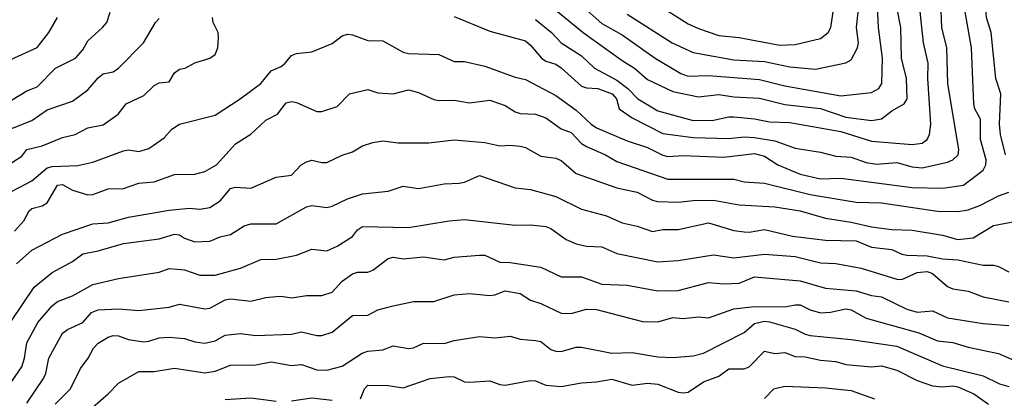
# Model space of a CAD drawing. Header units: metres. Extents: x -46681 to -43747, y -240911 to -237677.
# Tile 963 of 1056: x -44782 to -44685, y -237909 to -237872. Entities that reach past the tile are written whole.
import ezdxf

# ---------------------------------------------------------------- set-up
doc = ezdxf.new("R2010")
doc.units = ezdxf.units.M
doc.layers.add('CONTOUR_INDEX', color=1, linetype='Continuous')
doc.layers.add('CONTOUR_INTER', color=3, linetype='Continuous')

msp = doc.modelspace()

# ---------------------------------------------------------------- linework, layer by layer
at = {"layer": 'CONTOUR_INDEX'}
for points, elevation in [([(-44684.914, -237885.52), (-44685.404, -237883.52), (-44685.484, -237882.52), (-44685.376, -237879.52), (-44685.852, -237878.02), (-44686.322, -237873.52), (-44686.79, -237872.02), (-44686.947, -237870.02), (-44687.487, -237868.02), (-44686.901, -237865.02), (-44687.083, -237862.52), (-44686.306, -237860.52), (-44684.842, -237858.52)], 75), ([(-44726.595, -237870.838), (-44724.595, -237872.628), (-44722.595, -237873.742), (-44719.345, -237876.02), (-44716.821, -237877.52), (-44716.095, -237877.781), (-44714.095, -237877.739), (-44709.095, -237878.123), (-44706.595, -237878.757), (-44701.095, -237879.714), (-44698.095, -237879.415), (-44697.356, -237879.02), (-44697.079, -237878.52), (-44696.992, -237876.02), (-44697.39, -237873.02), (-44697.707, -237866.02)], 70), ([(-44783.095, -237876.358), (-44780.095, -237874.987), (-44778.936, -237873.52), (-44778.095, -237872.039)], 70), ([(-44782.321, -237893.02), (-44781.402, -237892.02), (-44780.879, -237891.02), (-44780.595, -237890.816), (-44779.595, -237890.554), (-44779.095, -237890.244), (-44778.095, -237888.511), (-44777.595, -237888.442), (-44776.595, -237888.993), (-44775.095, -237889.472), (-44774.595, -237889.41), (-44773.095, -237888.871), (-44771.595, -237888.828), (-44770.095, -237888.318), (-44768.595, -237888.174), (-44766.595, -237887.444), (-44764.595, -237887.44), (-44763.595, -237887.172), (-44762.446, -237886.52), (-44760.595, -237884.452), (-44759.095, -237883.5), (-44757.595, -237882.11), (-44756.475, -237881.52), (-44755.595, -237880.426), (-44755.095, -237880.282), (-44754.595, -237880.385), (-44752.595, -237881.256), (-44752.095, -237881.26), (-44750.595, -237880.765), (-44749.377, -237879.52), (-44747.595, -237879.114), (-44746.595, -237879.441), (-44745.095, -237879.522), (-44743.595, -237879.148), (-44742.595, -237879.392), (-44741.095, -237880.087), (-44740.595, -237880.2), (-44739.095, -237880.156), (-44737.595, -237880.4), (-44735.595, -237880.16), (-44734.095, -237880.693), (-44733.095, -237881.288), (-44732.595, -237881.45), (-44731.095, -237881.538), (-44730.095, -237881.888), (-44728.595, -237882.962), (-44727.595, -237883.325), (-44726.595, -237884.414), (-44726.095, -237884.719), (-44724.229, -237885.52), (-44723.095, -237886.194), (-44718.095, -237887.913), (-44711.595, -237887.932), (-44710.595, -237888.17), (-44708.595, -237888.321), (-44704.095, -237889.435), (-44699.595, -237890.177), (-44697.095, -237890.255), (-44691.595, -237891.071), (-44689.595, -237891.084), (-44688.595, -237890.928), (-44687.433, -237890.52), (-44685.595, -237889.564), (-44684.595, -237889.202)], 75), ([(-44778.326, -237910.02), (-44776.79, -237908.52), (-44775.82, -237906.52), (-44775.075, -237905.52), (-44774.551, -237904.52), (-44774.095, -237904.05), (-44773.095, -237903.436), (-44772.595, -237903.276), (-44772.095, -237903.318), (-44771.095, -237903.687), (-44769.595, -237903.895), (-44769.095, -237903.85), (-44768.095, -237903.5), (-44767.095, -237903.46), (-44765.595, -237903.567), (-44764.595, -237903.915), (-44763.595, -237904.029), (-44762.595, -237903.801), (-44761.595, -237903.261), (-44760.095, -237903.089), (-44758.595, -237903.286), (-44755.095, -237903.147), (-44754.095, -237902.915), (-44752.595, -237903.27), (-44752.095, -237903.277), (-44751.095, -237902.939), (-44749.095, -237901.306), (-44747.595, -237901.268), (-44746.595, -237900.773), (-44745.095, -237900.37), (-44743.095, -237899.934), (-44741.095, -237899.933), (-44739.095, -237899.281), (-44737.595, -237899.151), (-44735.595, -237899.356), (-44735.095, -237899.29), (-44734.095, -237898.904), (-44732.595, -237899.154), (-44731.595, -237899.817), (-44730.595, -237900.124), (-44728.595, -237901.098), (-44727.595, -237901.105), (-44726.095, -237900.686), (-44725.095, -237900.718), (-44720.595, -237901.901), (-44719.095, -237901.924), (-44717.595, -237901.509), (-44716.595, -237901.602), (-44715.095, -237901.461), (-44714.095, -237901.551), (-44711.595, -237900.653), (-44709.595, -237900.418), (-44706.595, -237900.464), (-44705.595, -237900.253), (-44705.095, -237900.277), (-44704.095, -237900.773), (-44703.095, -237901.039), (-44702.095, -237900.975), (-44700.595, -237900.669), (-44700.095, -237900.745), (-44698.595, -237901.573), (-44693.419, -237903.02), (-44691.595, -237903.815), (-44690.095, -237903.98), (-44688.595, -237904.437), (-44685.595, -237905.047), (-44684.095, -237905.706)], 80)]:
    msp.add_lwpolyline(points, dxfattribs=dict(at, elevation=elevation))
at = {"layer": 'CONTOUR_INTER'}
for points, elevation in [([(-44731.095, -237872.229), (-44729.521, -237873.52), (-44728.573, -237874.52), (-44726.595, -237875.811), (-44725.311, -237877.02), (-44723.095, -237878.202), (-44722.025, -237879.02), (-44721.052, -237880.02), (-44719.095, -237881.195), (-44715.595, -237882.138), (-44713.595, -237882.112), (-44712.095, -237881.793), (-44711.595, -237881.801), (-44709.595, -237881.986), (-44708.095, -237882.299), (-44706.095, -237882.362), (-44701.095, -237883.228), (-44698.095, -237884.185), (-44694.095, -237884.516), (-44693.095, -237884.376), (-44692.595, -237884.029), (-44692.373, -237883.52), (-44692.255, -237882.52), (-44692.547, -237878.02), (-44692.513, -237876.52), (-44692.958, -237874.52), (-44693.644, -237868.02)], 72), ([(-44782.595, -237889.139), (-44780.595, -237888.077), (-44779.095, -237886.805), (-44778.595, -237886.68), (-44776.095, -237886.571), (-44774.595, -237886.24), (-44771.595, -237885.117), (-44771.095, -237885.043), (-44770.095, -237885.199), (-44769.095, -237884.908), (-44767.595, -237883.848), (-44766.848, -237883.02), (-44766.095, -237882.524), (-44762.595, -237881.627), (-44760.129, -237880.02), (-44758.106, -237878.52), (-44757.095, -237877.267), (-44756.095, -237876.843), (-44755.697, -237876.52), (-44755.095, -237875.758), (-44754.595, -237875.552), (-44753.095, -237875.415), (-44751.095, -237874.595), (-44750.095, -237873.831), (-44749.595, -237873.657), (-44749.095, -237873.726), (-44747.595, -237874.282), (-44746.095, -237874.308), (-44744.095, -237875.426), (-44743.595, -237875.562), (-44740.595, -237875.682), (-44739.095, -237876.34), (-44738.095, -237876.347), (-44736.095, -237876.797), (-44733.095, -237877.893), (-44732.095, -237878.137), (-44729.095, -237879.68), (-44727.095, -237881.127), (-44725.644, -237882.52), (-44725.095, -237882.862), (-44722.095, -237884.162), (-44720.095, -237884.815), (-44718.595, -237885.567), (-44718.095, -237885.68), (-44716.595, -237885.606), (-44712.595, -237885.755), (-44709.595, -237885.383), (-44708.595, -237885.672), (-44707.272, -237886.52), (-44705.095, -237887.416), (-44703.095, -237887.876), (-44701.095, -237887.814), (-44694.095, -237888.75), (-44691.095, -237888.807), (-44689.039, -237888.52), (-44687.095, -237887.039), (-44686.857, -237886.52), (-44686.825, -237886.02), (-44687.377, -237884.02), (-44687.376, -237882.02), (-44687.91, -237881.02), (-44688.035, -237880.52), (-44688.252, -237875.02), (-44689.315, -237869.02)], 74), ([(-44731.282, -237869.52), (-44726.419, -237873.52), (-44722.595, -237876.269), (-44721.357, -237877.02), (-44720.095, -237878.132), (-44717.595, -237879.299), (-44715.095, -237879.833), (-44713.095, -237879.613), (-44711.595, -237879.837), (-44709.095, -237879.945), (-44706.595, -237880.59), (-44703.095, -237880.976), (-44700.595, -237881.809), (-44698.095, -237882.152), (-44697.095, -237881.982), (-44696.095, -237881.206), (-44694.873, -237880.52), (-44694.563, -237880.02), (-44694.647, -237878.02), (-44695.146, -237876.02), (-44695.192, -237873.02), (-44695.586, -237871.02)], 71), ([(-44718.595, -237871.08), (-44716.095, -237872.646), (-44715.095, -237873.118), (-44713.095, -237873.804), (-44711.095, -237874.001), (-44707.095, -237874.762), (-44705.595, -237874.672), (-44703.095, -237874.091), (-44702.325, -237873.52), (-44702.074, -237873.02), (-44701.54, -237869.52)], 68), ([(-44739.095, -237871.933), (-44735.595, -237873.371), (-44732.095, -237874.322), (-44731.595, -237874.739), (-44730.526, -237876.02), (-44730.095, -237876.317), (-44729.095, -237876.629), (-44728.595, -237876.974), (-44726.595, -237878.776), (-44726.095, -237878.948), (-44724.991, -237879.02), (-44723.584, -237879.52), (-44723.155, -237880.02), (-44722.877, -237881.02), (-44721.595, -237881.879), (-44718.595, -237883.427), (-44715.595, -237883.808), (-44712.095, -237883.934), (-44710.595, -237883.76), (-44709.595, -237883.823), (-44707.595, -237884.15), (-44705.595, -237884.871), (-44703.095, -237885.278), (-44701.595, -237885.659), (-44700.095, -237885.762), (-44698.595, -237886.284), (-44697.595, -237886.452), (-44695.595, -237886.27), (-44694.095, -237886.693), (-44693.095, -237886.789), (-44690.595, -237886.246), (-44690.095, -237886.028), (-44689.573, -237885.52), (-44689.483, -237885.02), (-44690.562, -237878.52), (-44690.69, -237875.02), (-44691.153, -237873.02), (-44691.28, -237870.52)], 73), ([(-44784.095, -237883.524), (-44780.595, -237882.143), (-44779.095, -237881.115), (-44776.595, -237880.241), (-44775.095, -237879.148), (-44774.095, -237877.956), (-44773.595, -237877.561), (-44772.595, -237877.356), (-44772.1, -237877.02), (-44769.615, -237874.52), (-44768.452, -237872.52), (-44768.095, -237872.128)], 72), ([(-44783.182, -237880.52), (-44781.095, -237879.235), (-44780.095, -237878.84), (-44778.271, -237877.02), (-44776.298, -237876.02), (-44775.595, -237875.216), (-44775.095, -237874.318), (-44773.643, -237873.02), (-44773.236, -237872.52), (-44772.917, -237871.52)], 71), ([(-44782.595, -237886.312), (-44781.595, -237885.668), (-44781.095, -237884.999), (-44779.595, -237884.636), (-44777.595, -237883.824), (-44776.353, -237883.52), (-44775.095, -237882.858), (-44773.595, -237882.564), (-44772.112, -237881.52), (-44771.348, -237880.52), (-44769.595, -237879.686), (-44768.595, -237878.701), (-44768.095, -237878.437), (-44767.095, -237878.349), (-44766.595, -237877.481), (-44766.095, -237877.108), (-44765.537, -237877.02), (-44764.595, -237876.474), (-44763.097, -237876.02), (-44762.595, -237875.658), (-44762.308, -237875.02), (-44762.265, -237874.02), (-44762.299, -237873.52), (-44762.784, -237872.52), (-44762.861, -237872.02)], 73), ([(-44722.095, -237871.7), (-44717.672, -237874.52), (-44715.595, -237875.479), (-44711.595, -237876.198), (-44708.595, -237876.343), (-44706.095, -237876.871), (-44703.595, -237877.096), (-44700.595, -237876.496), (-44700.095, -237876.18), (-44699.45, -237875.02), (-44699.357, -237874.52), (-44699.546, -237873.02), (-44699.396, -237871.52)], 69), ([(-44782.095, -237896.223), (-44780.595, -237894.884), (-44777.595, -237893.309), (-44774.595, -237892.295), (-44773.095, -237892.216), (-44771.095, -237891.644), (-44767.095, -237890.956), (-44765.095, -237890.776), (-44764.095, -237890.858), (-44763.095, -237890.69), (-44762.095, -237890.058), (-44761.095, -237888.844), (-44760.595, -237888.717), (-44759.095, -237888.805), (-44756.595, -237887.729), (-44755.095, -237887.522), (-44754.149, -237886.52), (-44753.595, -237886.204), (-44753.095, -237886.047), (-44752.095, -237886.294), (-44751.595, -237886.28), (-44750.095, -237885.546), (-44749.095, -237885.218), (-44748.095, -237884.628), (-44747.095, -237884.307), (-44746.095, -237884.143), (-44744.595, -237884.362), (-44741.595, -237884.339), (-44739.095, -237884.068), (-44736.095, -237884.32), (-44734.595, -237884.648), (-44733.595, -237884.566), (-44732.595, -237884.666), (-44732.095, -237884.821), (-44730.595, -237885.656), (-44729.095, -237885.843), (-44728.595, -237886.092), (-44727.095, -237887.375), (-44723.095, -237888.778), (-44721.095, -237889.209), (-44719.595, -237889.978), (-44719.095, -237890.107), (-44717.095, -237890.19), (-44715.595, -237890.011), (-44713.595, -237889.983), (-44711.095, -237890.449), (-44707.595, -237890.65), (-44705.095, -237891.038), (-44702.595, -237891.753), (-44700.095, -237892.129), (-44698.095, -237892.593), (-44696.095, -237892.879), (-44694.095, -237892.939), (-44691.095, -237893.409), (-44689.595, -237893.835), (-44688.095, -237893.668), (-44686.095, -237892.471), (-44683.662, -237892.02)], 76), ([(-44782.595, -237901.852), (-44780.388, -237898.52), (-44778.595, -237897.085), (-44776.595, -237896.018), (-44775.595, -237895.255), (-44774.095, -237894.956), (-44771.595, -237894.224), (-44768.095, -237893.778), (-44766.595, -237893.307), (-44766.095, -237893.389), (-44765.595, -237893.723), (-44764.595, -237894.073), (-44763.095, -237894.007), (-44762.095, -237893.575), (-44761.095, -237893.354), (-44759.726, -237892.52), (-44759.095, -237892.302), (-44756.595, -237892.3), (-44753.595, -237890.63), (-44753.095, -237890.503), (-44751.595, -237890.709), (-44751.095, -237890.586), (-44749.595, -237889.839), (-44748.095, -237889.366), (-44745.595, -237889.11), (-44744.095, -237888.589), (-44742.595, -237888.844), (-44740.095, -237888.381), (-44738.595, -237888.295), (-44738.095, -237888.216), (-44736.595, -237887.551), (-44733.095, -237888.767), (-44731.595, -237888.933), (-44729.095, -237889.627), (-44726.595, -237890.857), (-44724.118, -237891.52), (-44722.595, -237892.213), (-44721.095, -237892.533), (-44719.595, -237893.06), (-44718.595, -237892.867), (-44717.095, -237892.867), (-44714.095, -237892.219), (-44711.595, -237892.956), (-44710.595, -237893.107), (-44710.095, -237893.142), (-44708.595, -237892.857), (-44705.857, -237893.52), (-44702.595, -237893.906), (-44699.595, -237893.986), (-44698.095, -237894.606), (-44696.095, -237894.821), (-44695.095, -237895.296), (-44694.595, -237895.398), (-44692.595, -237895.448), (-44691.095, -237895.763), (-44689.595, -237895.858), (-44687.095, -237896.356), (-44686.095, -237896.38), (-44685.595, -237896.491), (-44684.595, -237897.037)], 77), ([(-44782.595, -237907.837), (-44781.595, -237906.363), (-44781.323, -237905.52), (-44781.095, -237903.992), (-44780.021, -237902.02), (-44778.595, -237900.358), (-44778.095, -237899.931), (-44776.595, -237899.381), (-44774.595, -237898.276), (-44772.095, -237897.666), (-44768.095, -237897.041), (-44767.095, -237896.681), (-44765.595, -237896.835), (-44764.095, -237897.355), (-44762.595, -237897.344), (-44760.095, -237896.674), (-44758.095, -237895.811), (-44756.595, -237895.781), (-44754.595, -237895.402), (-44753.095, -237894.807), (-44751.595, -237894.956), (-44750.595, -237894.5), (-44749.095, -237893.547), (-44748.595, -237892.899), (-44748.095, -237892.583), (-44743.595, -237892.656), (-44739.595, -237892.014), (-44738.095, -237891.897), (-44733.095, -237892.438), (-44731.595, -237892.415), (-44730.095, -237892.575), (-44729.595, -237892.764), (-44728.095, -237893.844), (-44727.095, -237894.285), (-44726.095, -237894.486), (-44724.595, -237894.566), (-44723.095, -237895.212), (-44719.095, -237896.029), (-44717.095, -237895.902), (-44713.595, -237895.35), (-44711.595, -237895.636), (-44708.595, -237895.299), (-44705.595, -237895.524), (-44703.095, -237896.147), (-44701.595, -237896.211), (-44699.095, -237896.678), (-44695.595, -237897.747), (-44695.095, -237897.778), (-44693.595, -237897.084), (-44692.595, -237896.976), (-44692.095, -237897.178), (-44690.595, -237898.464), (-44690.095, -237898.692), (-44688.595, -237898.926), (-44687.095, -237899.49), (-44684.595, -237899.977)], 78), ([(-44781.095, -237909.917), (-44779.448, -237907.52), (-44779.225, -237907.02), (-44778.923, -237905.52), (-44777.595, -237903.057), (-44777.095, -237902.682), (-44775.595, -237902.014), (-44774.727, -237901.02), (-44774.095, -237900.75), (-44772.095, -237900.648), (-44770.095, -237900.812), (-44767.095, -237900.49), (-44766.095, -237900.192), (-44763.595, -237900.664), (-44763.095, -237900.579), (-44761.595, -237899.792), (-44761.095, -237899.684), (-44759.095, -237899.909), (-44757.595, -237899.546), (-44756.595, -237899.444), (-44756.095, -237899.411), (-44755.095, -237899.589), (-44753.595, -237899.343), (-44752.095, -237899.344), (-44751.095, -237899.009), (-44750.095, -237897.926), (-44749.095, -237897.232), (-44748.595, -237897.057), (-44747.595, -237897.052), (-44747.095, -237896.867), (-44745.595, -237895.72), (-44745.095, -237895.588), (-44744.095, -237895.737), (-44742.095, -237895.55), (-44740.095, -237895.837), (-44739.095, -237895.582), (-44736.595, -237895.376), (-44736.095, -237895.393), (-44734.595, -237896.074), (-44733.595, -237896.116), (-44730.595, -237896.569), (-44728.595, -237897.507), (-44726.595, -237897.517), (-44724.595, -237898.237), (-44722.095, -237898.339), (-44719.095, -237898.892), (-44717.095, -237898.856), (-44714.095, -237898.066), (-44712.595, -237898.219), (-44711.095, -237898.122), (-44709.595, -237897.507), (-44705.095, -237897.925), (-44702.595, -237898.622), (-44699.595, -237898.879), (-44698.095, -237899.343), (-44697.095, -237899.496), (-44694.595, -237900.689), (-44693.595, -237900.994), (-44692.095, -237900.859), (-44690.595, -237901.543), (-44687.095, -237902.111), (-44684.595, -237902.297)], 79), ([(-44774.595, -237910.318), (-44773.095, -237909.022), (-44772.095, -237907.964), (-44770.095, -237906.826), (-44768.595, -237906.808), (-44766.595, -237906.489), (-44763.595, -237906.96), (-44762.595, -237906.772), (-44761.095, -237906.194), (-44758.595, -237906.176), (-44757.095, -237905.88), (-44755.095, -237906.241), (-44754.095, -237906.146), (-44752.595, -237906.64), (-44751.595, -237906.699), (-44750.095, -237906.29), (-44748.133, -237905.02), (-44747.595, -237904.813), (-44746.095, -237904.695), (-44745.095, -237904.288), (-44743.595, -237904.554), (-44743.095, -237904.496), (-44742.095, -237904.034), (-44740.095, -237904.061), (-44739.095, -237903.775), (-44736.595, -237903.388), (-44735.095, -237903.502), (-44733.595, -237903.339), (-44732.595, -237903.643), (-44731.095, -237903.758), (-44730.595, -237903.886), (-44729.595, -237904.65), (-44729.095, -237904.819), (-44728.595, -237904.838), (-44727.095, -237904.44), (-44726.595, -237904.419), (-44723.595, -237905.03), (-44721.595, -237904.944), (-44719.095, -237905.386), (-44717.595, -237905.428), (-44715.595, -237905.265), (-44714.595, -237905.005), (-44710.595, -237902.987), (-44709.595, -237902.094), (-44708.595, -237901.886), (-44708.095, -237901.931), (-44705.595, -237902.67), (-44704.595, -237903.165), (-44704.095, -237903.277), (-44700.095, -237903.666), (-44695.595, -237904.34), (-44691.095, -237906.249), (-44687.095, -237907.229), (-44685.489, -237908.02), (-44684.595, -237908.285)], 81), ([(-44748.315, -237909.52), (-44747.925, -237908.52), (-44747.595, -237908.149), (-44745.595, -237908.198), (-44744.095, -237908.416), (-44741.441, -237907.52), (-44739.595, -237907.305), (-44739.095, -237907.339), (-44738.095, -237907.823), (-44737.595, -237907.877), (-44735.595, -237907.736), (-44734.595, -237908.112), (-44734.095, -237908.171), (-44731.595, -237907.705), (-44731.095, -237907.723), (-44730.095, -237908.17), (-44728.595, -237908.305), (-44726.595, -237907.917), (-44725.095, -237907.846), (-44723.595, -237907.567), (-44721.595, -237908.155), (-44720.095, -237907.982), (-44719.095, -237908.076), (-44717.095, -237908.836), (-44716.595, -237908.92), (-44716.095, -237908.841), (-44714.595, -237907.845), (-44713.095, -237907.276), (-44712.095, -237906.556), (-44710.595, -237906.565), (-44710.095, -237906.345), (-44708.595, -237904.814), (-44707.595, -237905.066), (-44706.595, -237904.946), (-44705.595, -237905.336), (-44704.595, -237905.367), (-44703.095, -237905.704), (-44701.595, -237905.826), (-44700.595, -237906.137), (-44698.095, -237906.352), (-44697.095, -237906.264), (-44695.595, -237906.704), (-44693.595, -237907.715), (-44692.095, -237908.233), (-44691.095, -237908.336), (-44690.095, -237908.222), (-44689.595, -237908.333), (-44688.018, -237909.02), (-44686.595, -237910.034)], 82), ([(-44708.595, -237909.48), (-44707.681, -237908.52), (-44706.595, -237908.271), (-44702.595, -237908.425), (-44700.095, -237908.702), (-44697.77, -237909.52)], 83), ([(-44761.595, -237909.583), (-44759.095, -237909.399), (-44756.595, -237909.725)], 82), ([(-44755.095, -237909.699), (-44753.095, -237909.393), (-44751.095, -237909.631)], 82)]:
    msp.add_lwpolyline(points, dxfattribs=dict(at, elevation=elevation))

doc.saveas('drawing.dxf')
